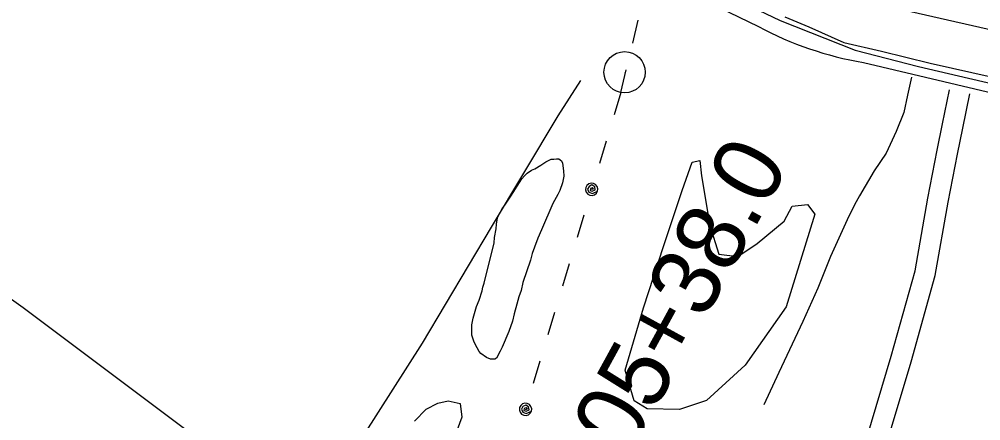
# Model space of a CAD drawing. Extents: x 3535183 to 3573198, y 534952 to 560562.
# Drawn here: x 3555683 to 3557082, y 543617 to 544201 of the extents above; entities that cross this region are included whole.
import ezdxf

# ---------------------------------------------------------------- set-up
doc = ezdxf.new("R2010")
doc.units = 0
for name, color, linetype in [('V-DOMW-TANK', 7, 'Continuous'), ('V-DTCH-CNTR', 7, 'Continuous'), ('V-LEVE-TOET', 7, 'Continuous'), ('V-ROAD-CNTR', 7, 'Continuous'), ('V-SITE-VEGE', 7, 'Continuous'), ('V-SURV-IDEN', 7, 'Continuous'), ('V-SURV-LINE', 7, 'Continuous'), ('V-TOPO-SHOR', 7, 'Continuous'), ('V-UTIL-LINE', 7, 'Continuous')]:
    doc.layers.add(name, color=color, linetype=linetype)

msp = doc.modelspace()

# ---------------------------------------------------------------- linework, layer by layer
at = {"layer": 'V-DOMW-TANK'}
msp.add_line((3556563.7, 544123.9), (3556563.7, 544123.9), dxfattribs=at)
msp.add_circle((3556563.7, 544123.9), 30, dxfattribs=at)
at = {"layer": 'V-DTCH-CNTR'}
for points in [[(3554751.1, 541312.2), (3554800.3, 541389.4), (3554913.7, 541572.2), (3555073.4, 541825), (3555190.3, 542006), (3555307.4, 542195), (3555454.9, 542423.8), (3555465.4, 542440.8), (3555563.6, 542598.6), (3555699.2, 542813.3), (3555849.7, 543059.2), (3556006.7, 543306.7), (3556109.3, 543476.3), (3556141.5, 543529.5), (3556269.6, 543730), (3556370.1, 543898.7), (3556466.8, 544060.3), (3556500.2, 544111.7)], [(3556109.3, 543476.3), (3555931.2, 543599.5), (3555688.7, 543781.4), (3555453.9, 543948), (3555327.2, 544033.2), (3555249.2, 544087.8)]]:
    msp.add_lwpolyline(points, dxfattribs=at)
at = {"layer": 'V-LEVE-TOET'}
for points in [[(3556796.9, 544204.5), (3556831.6, 544189.8), (3556882.7, 544166.9)], [(3556882.7, 544166.9), (3556937.5, 544154.4), (3557008, 544137.2), (3557101.1, 544116.1)]]:
    msp.add_lwpolyline(points, dxfattribs=at)
at = {"layer": 'V-ROAD-CNTR'}
for points in [[(3555725.7, 544689.4), (3556758.5, 544190.4)], [(3556911, 544138), (3558180.1, 543838.3), (3558676.8, 543731.8)], [(3556981.1, 544116.8), (3556975.4, 544090.4), (3556969.7, 544065.2), (3556958.6, 544037.5), (3556944, 544006.3), (3556926.9, 543980.5), (3556905.2, 543944.3), (3556900.7, 543935.6), (3556889.8, 543914.9), (3556863.3, 543856.1), (3556844.9, 543810.2), (3556822.9, 543761.7), (3556788.2, 543687.3), (3556766.3, 543640.6)], [(3556710.1, 543009.4), (3556735.8, 543104.3), (3556769.6, 543214), (3556798.6, 543301.2), (3556821.9, 543361.7), (3556855, 543435.5), (3556883.2, 543500.7), (3556916.2, 543592.6), (3556951.6, 543711), (3556986.2, 543835.2), (3557004.9, 543940.7), (3557018.6, 544010.5), (3557026.3, 544048.8), (3557036.3, 544098.3)], [(3556915.4, 543501.7), (3556944.7, 543583.3), (3556980.4, 543702.7), (3557015.5, 543828.5), (3557034.4, 543935.2), (3557048, 544004.6), (3557055.7, 544042.8), (3557065.7, 544092.4)]]:
    msp.add_lwpolyline(points, dxfattribs=at)
msp.add_arc((3556992.8, 544624.1), 492.9, 241.6289, 260.4484, dxfattribs=at)
at = {"layer": 'V-SITE-VEGE'}
for points in [[(3556373.8, 543875.7), (3556374.5, 543883.5), (3556377, 543896.2), (3556377.1, 543902.9), (3556379, 543912.3), (3556381.3, 543917.8), (3556385.4, 543925.5), (3556390.5, 543932.1), (3556398, 543943.6), (3556414.1, 543968.9), (3556418.6, 543973.8), (3556422, 543977), (3556428.2, 543981.3), (3556433.3, 543983.5), (3556441.7, 543988.9), (3556449, 543993.7), (3556456.9, 543997.4), (3556460.8, 543997.4), (3556464.7, 543997.8), (3556468, 543997.8), (3556471.8, 543994.9), (3556473.4, 543991.5), (3556474.9, 543980.4), (3556475.3, 543972.6), (3556473.4, 543963.2), (3556469.3, 543952.2), (3556466.4, 543946.1), (3556459.5, 543932.9), (3556442.6, 543894.9), (3556437.3, 543882.8), (3556432.6, 543869.5), (3556429.1, 543860.2), (3556426.7, 543850.8), (3556415.4, 543818.2), (3556413, 543806.6), (3556410, 543797.2), (3556407, 543786.7), (3556402.8, 543772.9), (3556400.4, 543761.8), (3556395.1, 543746.9), (3556385.7, 543724.3), (3556382.8, 543718.2), (3556377.1, 543708.4), (3556374.8, 543706.7), (3556368.7, 543706.9), (3556362.6, 543709.2), (3556354.4, 543714.9), (3556352.2, 543717.8), (3556346.3, 543728.4), (3556344.2, 543732.9), (3556341.6, 543741.9), (3556341.2, 543747.4), (3556341.4, 543756.9), (3556343.2, 543766.3), (3556348, 543783.4), (3556352.1, 543792.8), (3556356.3, 543806.1), (3556357.5, 543811.6), (3556359.3, 543817.1)], [(3556840.4, 543917.5), (3556798.9, 543782.7), (3556739.1, 543698.2), (3556682.7, 543646.7), (3556643.7, 543633.7), (3556596.7, 543634.6), (3556577.5, 543646.1), (3556564.6, 543690.6), (3556591.3, 543781.4), (3556620.9, 543872.2), (3556647.4, 543951.9), (3556662.1, 543993.1), (3556673.2, 543995.6), (3556675.5, 543973.4), (3556687.9, 543901.2), (3556700.9, 543859.5), (3556728.5, 543856.1), (3556756.5, 543874.9), (3556795.9, 543907.3), (3556807.5, 543929.2), (3556829.6, 543931.6)]]:
    msp.add_lwpolyline(points, close=True, dxfattribs=at)
msp.add_lwpolyline([(3556257.8, 543616.6), (3556274.9, 543634), (3556291.9, 543642.9), (3556306.8, 543646.4), (3556324.5, 543642.3), (3556326.9, 543622.7), (3556320, 543604.1)], dxfattribs=at)
at = {"layer": 'V-SURV-LINE'}
msp.add_lwpolyline([(3558062.7, 543965.9), (3556911.6, 544227.4)], dxfattribs=at)
at = {"layer": 'V-TOPO-SHOR'}
msp.add_lwpolyline([(3556456.2, 544355), (3556549.4, 544312.9), (3556695.6, 544244.8), (3556789.9, 544199.3), (3556899, 544156.2), (3556991, 544132.2), (3557143.2, 544096.9), (3557251, 544070.1)], dxfattribs=at)
at = {"layer": 'V-UTIL-LINE'}
for points in [[(3556575.6, 544166.3), (3556583.6, 544199.4)], [(3556558.1, 544094.4), (3556566.1, 544127.5)], [(3556558.1, 544094.4), (3556548.3, 544061.9)], [(3556536.7, 544023.6), (3556527, 543991)], [(3556515.7, 543953.7), (3556518.5, 543954.6), (3556516.6, 543956), (3556514, 543955), (3556513.5, 543952.2), (3556516.7, 543951), (3556520.9, 543953.1), (3556520.3, 543957.4), (3556516.2, 543960), (3556512, 543958), (3556509.8, 543954.1), (3556511.7, 543949.7), (3556516.9, 543947.8), (3556524.3, 543951.1), (3556524.7, 543954.6), (3556523.6, 543957.9), (3556521.4, 543960.6), (3556518.3, 543962.3), (3556514.8, 543962.6), (3556511.5, 543961.6), (3556508.8, 543959.4), (3556507.1, 543956.3), (3556506.8, 543952.8), (3556507.8, 543949.4), (3556510, 543946.7), (3556513.1, 543945), (3556516.6, 543944.7), (3556520, 543945.7), (3556522.7, 543948), (3556524.3, 543951.1)], [(3556504.5, 543916.3), (3556494.7, 543883.8)], [(3556483.2, 543845.5), (3556473.4, 543812.9)], [(3556461.9, 543774.6), (3556452.1, 543742)], [(3556440.5, 543703.7), (3556430.7, 543671.2)], [(3556419.5, 543633.8), (3556422.3, 543634.7), (3556420.4, 543636.1), (3556417.8, 543635.2), (3556417.3, 543632.3), (3556420.5, 543631.2), (3556424.7, 543633.3), (3556424.1, 543637.5), (3556420, 543640.1), (3556415.8, 543638.2), (3556413.6, 543634.3), (3556415.5, 543629.8), (3556420.7, 543627.9), (3556428.1, 543631.2), (3556428.5, 543634.7), (3556427.4, 543638.1), (3556425.2, 543640.8), (3556422.1, 543642.4), (3556418.6, 543642.8), (3556415.3, 543641.7), (3556412.5, 543639.5), (3556410.9, 543636.4), (3556410.6, 543632.9), (3556411.6, 543629.6), (3556413.8, 543626.9), (3556416.9, 543625.2), (3556420.4, 543624.9), (3556423.8, 543625.9), (3556426.5, 543628.1), (3556428.1, 543631.2)]]:
    msp.add_lwpolyline(points, dxfattribs=at)

# ---------------------------------------------------------------- texts
at = {"layer": 'V-SURV-IDEN'}
for s, rotation, p in [('2494+66.4', 57.8701, (3555509.2, 543950.3)), ('2505+38.0', 61.2797, (3556498.8, 543432.7))]:
    msp.add_text(s, height=100, rotation=rotation, dxfattribs=at).set_placement(p)

doc.saveas('drawing.dxf')
